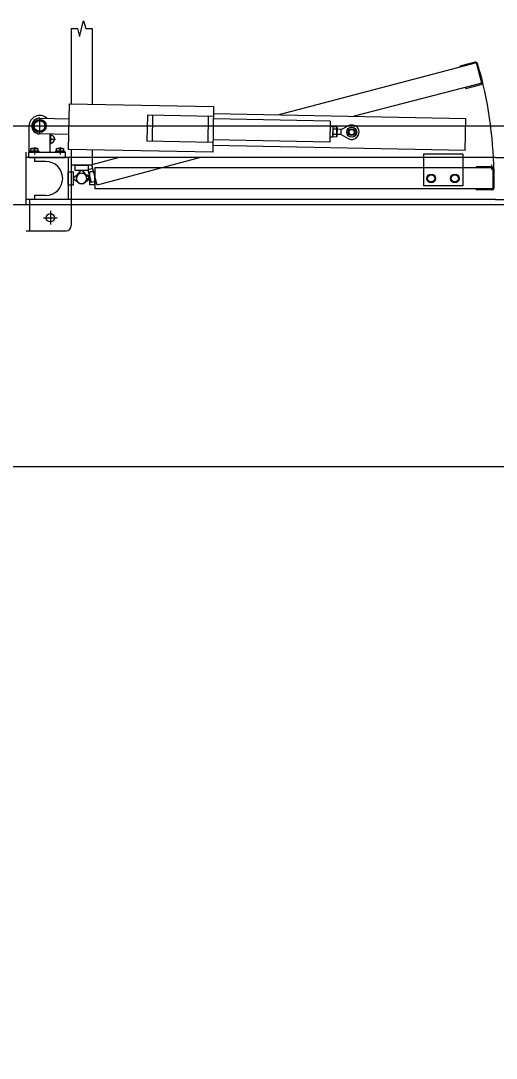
# Model space of a CAD drawing. Extents: x -264205 to -263659, y -1242401 to -1241986.
# Drawn here: x -263834.157 to -263833.251, y -1242089.085 to -1242087.107 of the extents above; entities that cross this region are included whole.
import ezdxf

# ---------------------------------------------------------------- set-up
doc = ezdxf.new("R2010")
doc.units = 0
for name, color, linetype in [('HESCON_OSI_STAVBY_KFA', 7, 'Continuous'), ('PROJEKT_OBRUBNIKY_KOMUNIKACIE', 7, 'Continuous'), ('SITUACIA_DSP_2D', 7, 'Continuous')]:
    doc.layers.add(name, color=color, linetype=linetype)

msp = doc.modelspace()

# ---------------------------------------------------------------- linework, layer by layer
at = {"layer": 'HESCON_OSI_STAVBY_KFA'}
msp.add_line((-263792.6528, -1242087.9572), (-263911.5228, -1242087.9572), dxfattribs=at)
at = {"layer": 'PROJEKT_OBRUBNIKY_KOMUNIKACIE'}
msp.add_lwpolyline([(-263794.8928, -1242227.3822), (-263808.9678, -1242241.4572), (-263894.9678, -1242241.4572), (-263909.0427, -1242227.3822), (-263909.0427, -1242196.3327), (-263914.1428, -1242196.3327), (-263914.1428, -1242132.4327), (-263909.0427, -1242132.4327), (-263909.0427, -1242101.3822), (-263894.9678, -1242087.3072), (-263808.9678, -1242087.3072), (-263794.8928, -1242101.3822), (-263794.8928, -1242227.3822)], dxfattribs=at)
at = {"layer": 'SITUACIA_DSP_2D'}
for p, q in [((-263834.0615, -1242087.1216), (-263834.0615, -1242087.265)), ((-263834.0615, -1242087.1216), (-263834.0495, -1242087.1216)), ((-263834.0495, -1242087.1216), (-263834.0455, -1242087.1366)), ((-263834.0455, -1242087.1366), (-263834.0375, -1242087.1066)), ((-263834.0375, -1242087.1066), (-263834.0335, -1242087.1216)), ((-263834.0335, -1242087.1216), (-263834.0215, -1242087.1216)), ((-263834.0215, -1242087.1216), (-263834.0215, -1242087.2657)), ((-263833.289, -1242087.187), (-263833.6656, -1242087.2858)), ((-263833.2914, -1242087.1856), (-263833.3204, -1242087.1933)), ((-263833.3204, -1242087.1933), (-263833.3199, -1242087.1953)), ((-263833.2786, -1242087.2256), (-263833.289, -1242087.187)), ((-263833.2772, -1242087.2232), (-263833.2865, -1242087.1884)), ((-263833.2786, -1242087.2256), (-263833.5217, -1242087.2887)), ((-263833.3095, -1242087.2339), (-263833.309, -1242087.2358)), ((-263833.309, -1242087.2358), (-263833.28, -1242087.2281)), ((-263834.0664, -1242087.3519), (-263834.0647, -1242087.2649)), ((-263834.0647, -1242087.2649), (-263833.7897, -1242087.2704)), ((-263833.7897, -1242087.2704), (-263833.7914, -1242087.3573)), ((-263834.1215, -1242087.2955), (-263834.1317, -1242087.3014)), ((-263834.1215, -1242087.2917), (-263834.1215, -1242087.3229)), ((-263834.1113, -1242087.3014), (-263834.1215, -1242087.2955)), ((-263834.1212, -1242087.2923), (-263834.0652, -1242087.2934)), ((-263833.9161, -1242087.2864), (-263833.9171, -1242087.3363)), ((-263833.7901, -1242087.2889), (-263833.9161, -1242087.2864)), ((-263833.9061, -1242087.2865), (-263833.9071, -1242087.3365)), ((-263833.8001, -1242087.2887), (-263833.8011, -1242087.3386)), ((-263833.5674, -1242087.2983), (-263833.7902, -1242087.2939)), ((-263833.79, -1242087.2834), (-263833.3091, -1242087.2929)), ((-263833.5674, -1242087.2983), (-263833.5682, -1242087.3383)), ((-263833.3103, -1242087.3539), (-263833.3091, -1242087.2929)), ((-263894.9678, -1242087.3072), (-263808.9678, -1242087.3072)), ((-263834.1415, -1242087.3573), (-263834.1415, -1242087.3073)), ((-263834.1371, -1242087.3073), (-263834.1059, -1242087.3073)), ((-263834.1317, -1242087.3014), (-263834.1317, -1242087.3132)), ((-263834.1317, -1242087.3132), (-263834.1215, -1242087.319)), ((-263834.1215, -1242087.319), (-263834.1113, -1242087.3132)), ((-263834.1113, -1242087.3132), (-263834.1113, -1242087.3014)), ((-263833.5626, -1242087.3084), (-263833.5676, -1242087.3083)), ((-263833.5626, -1242087.3084), (-263833.563, -1242087.3284)), ((-263833.5626, -1242087.3099), (-263833.563, -1242087.3269)), ((-263833.5626, -1242087.3099), (-263833.5618, -1242087.3086)), ((-263833.5555, -1242087.3136), (-263833.5619, -1242087.3135)), ((-263833.5554, -1242087.3087), (-263833.5618, -1242087.3086)), ((-263833.5546, -1242087.3101), (-263833.5554, -1242087.3087)), ((-263833.5546, -1242087.3101), (-263833.555, -1242087.327)), ((-263833.5465, -1242087.3137), (-263833.5547, -1242087.3135)), ((-263833.5467, -1242087.3237), (-263833.5465, -1242087.3137)), ((-263833.5465, -1242087.3137), (-263833.5331, -1242087.3067)), ((-263834.0658, -1242087.3234), (-263834.1218, -1242087.3223)), ((-263834.1015, -1242087.3573), (-263834.1015, -1242087.3227)), ((-263834.1015, -1242087.3323), (-263834.0914, -1242087.3323)), ((-263834.101, -1242087.3227), (-263834.101, -1242087.3419)), ((-263833.7911, -1242087.3388), (-263833.9171, -1242087.3363)), ((-263833.5682, -1242087.3383), (-263833.791, -1242087.3338)), ((-263833.563, -1242087.3284), (-263833.568, -1242087.3283)), ((-263833.563, -1242087.3269), (-263833.5622, -1242087.3282)), ((-263833.5557, -1242087.3283), (-263833.5622, -1242087.3282)), ((-263833.5556, -1242087.3234), (-263833.5621, -1242087.3233)), ((-263833.555, -1242087.327), (-263833.5557, -1242087.3283)), ((-263833.5467, -1242087.3237), (-263833.5549, -1242087.3235)), ((-263833.5467, -1242087.3237), (-263833.5336, -1242087.3312)), ((-263834.147, -1242087.4573), (-263834.147, -1242087.3573)), ((-263834.142, -1242087.3673), (-263834.142, -1242087.3573)), ((-263834.142, -1242087.3573), (-263834.072, -1242087.3573)), ((-263834.1231, -1242087.3555), (-263834.1399, -1242087.3555)), ((-263834.1399, -1242087.3555), (-263834.1399, -1242087.3573)), ((-263834.1231, -1242087.3573), (-263834.1399, -1242087.3573)), ((-263834.1383, -1242087.35), (-263834.1247, -1242087.35)), ((-263834.1383, -1242087.3555), (-263834.1383, -1242087.35)), ((-263834.1247, -1242087.3555), (-263834.1383, -1242087.3555)), ((-263834.1315, -1242087.3474), (-263834.1315, -1242087.3618)), ((-263834.1315, -1242087.3555), (-263834.1315, -1242087.3509)), ((-263834.1247, -1242087.35), (-263834.1247, -1242087.3555)), ((-263834.1231, -1242087.3555), (-263834.1231, -1242087.3573)), ((-263834.0741, -1242087.3555), (-263834.0909, -1242087.3555)), ((-263834.0909, -1242087.3555), (-263834.0909, -1242087.3573)), ((-263834.0741, -1242087.3573), (-263834.0909, -1242087.3573)), ((-263834.0893, -1242087.35), (-263834.0757, -1242087.35)), ((-263834.0893, -1242087.3555), (-263834.0893, -1242087.35)), ((-263834.0757, -1242087.3555), (-263834.0893, -1242087.3555)), ((-263834.0825, -1242087.3474), (-263834.0825, -1242087.3618)), ((-263834.0825, -1242087.3555), (-263834.0825, -1242087.3509)), ((-263834.0757, -1242087.35), (-263834.0757, -1242087.3555)), ((-263834.0741, -1242087.3555), (-263834.0741, -1242087.3573)), ((-263834.072, -1242087.3673), (-263834.072, -1242087.3573)), ((-263833.7914, -1242087.3573), (-263834.0664, -1242087.3519)), ((-263834.0615, -1242087.352), (-263834.0615, -1242087.3818)), ((-263834.061, -1242087.352), (-263834.061, -1242087.3673)), ((-263834.0215, -1242087.3528), (-263834.0215, -1242087.3818)), ((-263833.3103, -1242087.3539), (-263833.7912, -1242087.3443)), ((-263833.2525, -1242087.3673), (-263834.147, -1242087.3673)), ((-263834.142, -1242087.3673), (-263834.072, -1242087.3673)), ((-263834.131, -1242087.3673), (-263834.131, -1242087.3748)), ((-263834.11, -1242087.3748), (-263834.131, -1242087.3748)), ((-263834.067, -1242087.3673), (-263834.067, -1242087.4473)), ((-263834.061, -1242087.3673), (-263834.061, -1242087.4473)), ((-263833.9695, -1242087.3673), (-263834.0221, -1242087.3813)), ((-263833.815, -1242087.3673), (-263834.0117, -1242087.42)), ((-263833.39, -1242087.3613), (-263833.39, -1242087.3673)), ((-263833.315, -1242087.3613), (-263833.39, -1242087.3613)), ((-263833.39, -1242087.3673), (-263833.39, -1242087.4213)), ((-263833.315, -1242087.3613), (-263833.315, -1242087.3673)), ((-263833.315, -1242087.3673), (-263833.315, -1242087.4213)), ((-263833.2525, -1242087.3673), (-263832.358, -1242087.3673)), ((-263834.067, -1242087.3948), (-263834.057, -1242087.3948)), ((-263834.067, -1242087.4198), (-263834.067, -1242087.3948)), ((-263834.0215, -1242087.3818), (-263834.0615, -1242087.3818)), ((-263834.057, -1242087.4198), (-263834.057, -1242087.3948)), ((-263834.0474, -1242087.3992), (-263834.057, -1242087.4063)), ((-263834.054, -1242087.3818), (-263834.029, -1242087.3818)), ((-263834.054, -1242087.3818), (-263834.054, -1242087.3918)), ((-263834.054, -1242087.3918), (-263834.029, -1242087.3918)), ((-263834.0496, -1242087.4013), (-263834.0425, -1242087.3918)), ((-263834.0425, -1242087.3918), (-263834.0405, -1242087.3918)), ((-263834.0405, -1242087.3918), (-263834.0335, -1242087.4013)), ((-263834.0379, -1242087.398), (-263834.0268, -1242087.4023)), ((-263834.026, -1242087.4063), (-263834.0356, -1242087.3992)), ((-263834.0201, -1242087.3886), (-263834.0298, -1242087.3912)), ((-263834.0298, -1242087.3912), (-263834.0233, -1242087.4153)), ((-263834.029, -1242087.3818), (-263834.029, -1242087.3918)), ((-263834.016, -1242087.3948), (-263834.026, -1242087.3948)), ((-263834.026, -1242087.4198), (-263834.026, -1242087.3948)), ((-263834.0117, -1242087.42), (-263834.0221, -1242087.3813)), ((-263833.2575, -1242087.3873), (-263834.016, -1242087.3873)), ((-263834.016, -1242087.3873), (-263834.016, -1242087.4273)), ((-263834.016, -1242087.4198), (-263834.016, -1242087.3948)), ((-263833.2595, -1242087.3853), (-263833.2895, -1242087.3853)), ((-263833.2895, -1242087.3853), (-263833.2895, -1242087.3873)), ((-263833.2746, -1242087.3843), (-263833.2746, -1242087.3873)), ((-263833.2593, -1242087.3903), (-263833.2593, -1242087.3813)), ((-263833.2575, -1242087.3873), (-263833.2575, -1242087.4273)), ((-263833.2555, -1242087.3893), (-263833.2555, -1242087.4253)), ((-263834.067, -1242087.4198), (-263834.057, -1242087.4198)), ((-263834.057, -1242087.4063), (-263834.057, -1242087.4083)), ((-263834.057, -1242087.4083), (-263834.0474, -1242087.4153)), ((-263834.0356, -1242087.4153), (-263834.026, -1242087.4083)), ((-263834.0263, -1242087.4042), (-263834.0337, -1242087.4135)), ((-263834.0268, -1242087.4023), (-263834.0263, -1242087.4042)), ((-263834.026, -1242087.4083), (-263834.026, -1242087.4063)), ((-263834.016, -1242087.4198), (-263834.026, -1242087.4198)), ((-263834.0136, -1242087.4127), (-263834.0233, -1242087.4153)), ((-263833.3829, -1242087.4073), (-263833.3789, -1242087.4005)), ((-263833.3789, -1242087.4141), (-263833.3829, -1242087.4073)), ((-263833.3789, -1242087.4005), (-263833.3711, -1242087.4005)), ((-263833.3711, -1242087.4141), (-263833.3789, -1242087.4141)), ((-263833.3711, -1242087.4005), (-263833.3672, -1242087.4073)), ((-263833.3672, -1242087.4073), (-263833.3711, -1242087.4141)), ((-263833.3379, -1242087.4073), (-263833.3339, -1242087.4005)), ((-263833.3339, -1242087.4141), (-263833.3379, -1242087.4073)), ((-263833.3339, -1242087.4005), (-263833.3261, -1242087.4005)), ((-263833.3261, -1242087.4141), (-263833.3339, -1242087.4141)), ((-263833.3261, -1242087.4005), (-263833.3222, -1242087.4073)), ((-263833.3222, -1242087.4073), (-263833.3261, -1242087.4141)), ((-263834.11, -1242087.4398), (-263834.131, -1242087.4398)), ((-263834.131, -1242087.4398), (-263834.131, -1242087.4473)), ((-263833.2575, -1242087.4273), (-263834.016, -1242087.4273)), ((-263833.315, -1242087.4213), (-263833.39, -1242087.4213)), ((-263833.2895, -1242087.4273), (-263833.2895, -1242087.4293)), ((-263833.2595, -1242087.4293), (-263833.2895, -1242087.4293)), ((-263894.5809, -1242087.4572), (-263809.3546, -1242087.4572)), ((-263833.2525, -1242087.4473), (-263834.147, -1242087.4473)), ((-263834.141, -1242087.4473), (-263834.141, -1242087.5073)), ((-263834.061, -1242087.4473), (-263834.061, -1242087.4973)), ((-263833.2525, -1242087.4473), (-263832.358, -1242087.4473)), ((-263834.101, -1242087.4693), (-263834.101, -1242087.4953)), ((-263834.114, -1242087.4823), (-263834.088, -1242087.4823)), ((-263834.147, -1242087.5073), (-263834.071, -1242087.5073))]:
    msp.add_line(p, q, dxfattribs=at)
for centre, radius in [((-263834.1215, -1242087.3073), 0.0126), ((-263834.1215, -1242087.3073), 0.0102), ((-263833.5266, -1242087.3191), 0.00952), ((-263833.5266, -1242087.3191), 0.00645), ((-263833.5266, -1242087.3191), 0.005), ((-263833.375, -1242087.4073), 0.0084), ((-263833.33, -1242087.4073), 0.0084), ((-263833.375, -1242087.4073), 0.0068), ((-263833.33, -1242087.4073), 0.0068), ((-263834.101, -1242087.4823), 0.008)]:
    msp.add_circle(centre, radius, dxfattribs=at)
for centre, radius, start, end in [((-263833.2904, -1242087.1894), 0.004, 15, 105), ((-263834.0415, -1242087.4073), 0.7862, 0, 15), ((-263833.2811, -1242087.2242), 0.004, 285, 15), ((-263834.1215, -1242087.3073), 0.02, 47.4504, 180), ((-263834.1215, -1242087.3073), 0.015, 88.86, 268.86), ((-263833.5466, -1242087.3187), 0.0161, 161.1601, 196.5599), ((-263833.5583, -1242087.3111), 0.00432, 144.2666, 213.4534), ((-263833.5619, -1242087.3135), 0.0001, 268.86, 338.0468), ((-263833.5709, -1242087.3182), 0.0161, 341.1601, 16.5599), ((-263833.559, -1242087.3111), 0.00432, 324.2666, 33.4534), ((-263833.5555, -1242087.3136), 0.0001, 199.6732, 268.86), ((-263833.5266, -1242087.3191), 0.014, 240.1229, 117.5971), ((-263834.101, -1242087.3323), 0.008, 266.4167, 93.5833), ((-263833.5586, -1242087.3258), 0.00432, 144.2666, 213.4534), ((-263833.5593, -1242087.3258), 0.00432, 324.2666, 33.4534), ((-263834.1349, -1242087.3568), 0.0068, 60, 120), ((-263834.1281, -1242087.3568), 0.0068, 60, 120), ((-263834.0859, -1242087.3568), 0.0068, 60, 120), ((-263834.0791, -1242087.3568), 0.0068, 60, 120), ((-263834.11, -1242087.4073), 0.0325, 270, 90), ((-263834.0415, -1242087.4073), 0.01, 53.6139, 306.3861), ((-263834.0415, -1242087.4073), 0.01, 68.6139, 321.3861), ((-263834.0415, -1242087.4073), 0.01, 233.6139, 126.3861), ((-263833.2595, -1242087.3893), 0.004, 0, 90), ((-263834.0415, -1242087.4073), 0.01, 143.6139, 36.3861), ((-263833.2595, -1242087.4253), 0.004, 270, 0), ((-263834.071, -1242087.4973), 0.01, 270, 0)]:
    msp.add_arc(centre, radius, start, end, dxfattribs=at)

doc.saveas('drawing.dxf')
